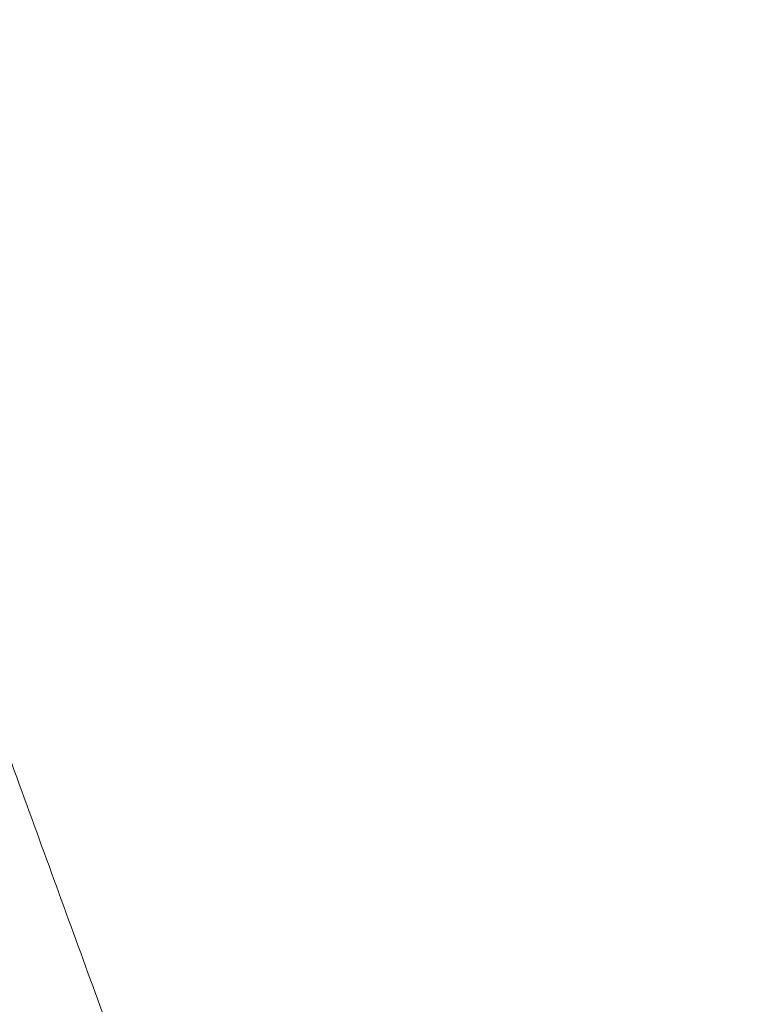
# Model space of a CAD drawing. Header units: millimetres. Extents: x 8 to 436, y 12 to 764.
# Tile 455 of 656: x 52 to 67, y 689 to 710. Entities that reach past the tile are written whole.
import ezdxf

# ---------------------------------------------------------------- set-up
doc = ezdxf.new("R2010")
doc.units = ezdxf.units.MM

msp = doc.modelspace()

# ---------------------------------------------------------------- linework, layer by layer
at = {"color": 252, "linetype": 'Continuous', "lineweight": 0}
for points, knots in [([(52.56, 763.518), (52.566, 763.5), (52.58, 763.464), (52.687, 763.168), (52.859, 762.697), (53.099, 762.036), (53.406, 761.193), (53.779, 760.168), (54.216, 758.969), (54.715, 757.598), (55.273, 756.063), (55.89, 754.37), (56.561, 752.525), (57.284, 750.538), (58.056, 748.416), (58.874, 746.169), (59.734, 743.806), (60.633, 741.337), (61.566, 738.773), (62.53, 736.125), (63.52, 733.405), (64.533, 730.623), (65.563, 727.792), (66.607, 724.923), (67.66, 722.03), (68.718, 719.125), (69.775, 716.219), (70.828, 713.326), (71.872, 710.458), (72.903, 707.626), (73.915, 704.844), (74.906, 702.124), (75.869, 699.476), (76.803, 696.912), (77.701, 694.443), (78.561, 692.08), (79.379, 689.833), (80.132, 687.764), (80.821, 685.871), (81.448, 684.149), (82.027, 682.558), (82.561, 681.091), (82.874, 680.231), (83.03, 679.801)], [0, 0, 0, 0, 0.024615, 0.04923, 0.073844, 0.098459, 0.123074, 0.147689, 0.172303, 0.196918, 0.221533, 0.246148, 0.270763, 0.295377, 0.319992, 0.344607, 0.369222, 0.393836, 0.418451, 0.443066, 0.467681, 0.492296, 0.51691, 0.541525, 0.56614, 0.590755, 0.615369, 0.639984, 0.664599, 0.689214, 0.713829, 0.738443, 0.763058, 0.787673, 0.812288, 0.836902, 0.861517, 0.886132, 0.908906, 0.931679, 0.954453, 0.977226, 1, 1, 1, 1]), ([(29.15, 755.27), (29.15, 755.27), (29.141, 755.293), (29.171, 755.212), (29.242, 755.015), (29.371, 754.662), (29.549, 754.174), (29.777, 753.548), (30.053, 752.787), (30.379, 751.894), (30.751, 750.871), (31.169, 749.721), (31.633, 748.448), (32.139, 747.057), (32.687, 745.55), (33.276, 743.934), (33.902, 742.213), (34.565, 740.393), (35.261, 738.479), (35.99, 736.478), (36.748, 734.395), (37.533, 732.237), (38.343, 730.012), (39.175, 727.725), (40.027, 725.385), (40.896, 722.999), (41.778, 720.573), (42.673, 718.116), (43.575, 715.636), (44.484, 713.14), (45.395, 710.636), (46.307, 708.132), (47.215, 705.636), (48.118, 703.155), (49.012, 700.699), (49.895, 698.273), (50.764, 695.886), (51.615, 693.546), (52.448, 691.26), (53.258, 689.034), (54.043, 686.877), (54.801, 684.794), (55.53, 682.792), (56.226, 680.878), (56.906, 679.01), (57.564, 677.204), (58.193, 675.473), (58.775, 673.875), (59.312, 672.4), (59.626, 671.536), (59.784, 671.104)], [0, 0, 0, 0, 0, 0.0211, 0.0422, 0.063301, 0.084401, 0.105501, 0.126601, 0.147701, 0.168801, 0.189901, 0.211001, 0.232101, 0.253201, 0.274301, 0.295401, 0.316501, 0.337601, 0.358702, 0.379802, 0.400902, 0.422002, 0.443102, 0.464202, 0.485302, 0.506402, 0.527502, 0.548602, 0.569702, 0.590802, 0.611902, 0.633002, 0.654103, 0.675203, 0.696303, 0.717403, 0.738503, 0.759603, 0.780703, 0.801803, 0.822903, 0.844003, 0.865103, 0.886203, 0.908963, 0.931722, 0.954481, 0.977241, 1, 1, 1, 1])]:
    msp.add_open_spline(points, degree=3, knots=knots, dxfattribs=at)
at = {"color": 7, "linetype": 'Continuous', "lineweight": 30}
msp.add_open_spline([(43.513, 709.951), (43.852, 709.019), (44.53, 707.157), (45.544, 704.37), (46.551, 701.604), (47.545, 698.873), (48.52, 696.194), (49.473, 693.577), (50.399, 691.031), (51.298, 688.562), (52.164, 686.182), (52.994, 683.902), (53.782, 681.737), (54.512, 679.732), (55.184, 677.885), (55.801, 676.192), (56.369, 674.629), (56.893, 673.189), (57.199, 672.35), (57.351, 671.931)], degree=3, knots=[0, 0, 0, 0, 0.059647, 0.119293, 0.179195, 0.239108, 0.298754, 0.35839, 0.418037, 0.477683, 0.537584, 0.597497, 0.657143, 0.716779, 0.77332, 0.829847, 0.88658, 0.943426, 1, 1, 1, 1], dxfattribs=at)

doc.saveas('drawing.dxf')
